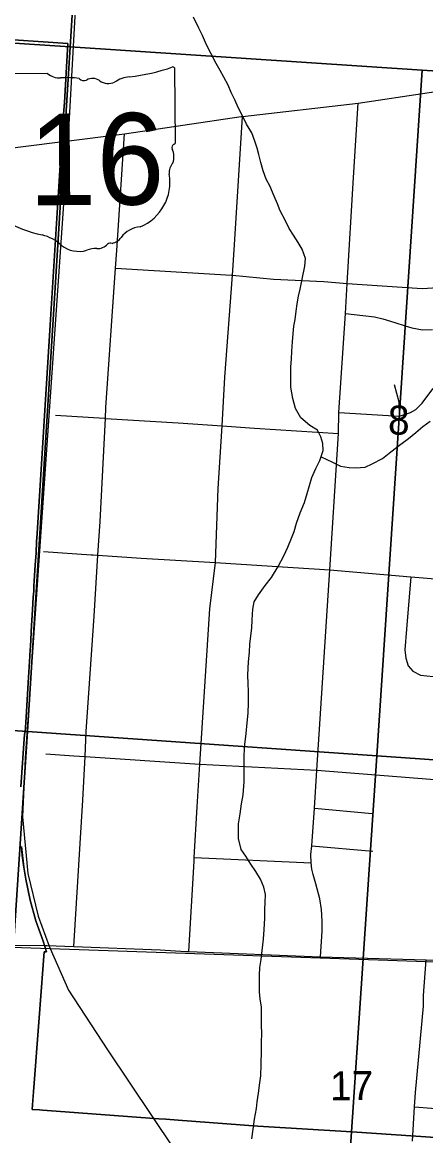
# Model space of a CAD drawing. Extents: x 114843 to 284848, y 317643 to 566895.
# Drawn here: x 232679 to 235750, y 383421 to 391884 of the extents above; entities that cross this region are included whole.
import ezdxf

# ---------------------------------------------------------------- set-up
doc = ezdxf.new("R2010")
doc.units = 0
for name, color, linetype in [('GM_X_City_Street', 7, 'Continuous'), ('GM_X_Corporation', 7, 'Continuous'), ('GM_X_Minor_River', 7, 'Continuous'), ('GM_X_Rail_Line', 7, 'Continuous'), ('GM_X_Section', 7, 'Continuous'), ('GM_X_Section_Text', 7, 'Continuous'), ('GM_X_State_Location', 7, 'Continuous'), ('GM_X_State_Route', 7, 'Continuous'), ('GM_X_State_Shield', 7, 'Continuous'), ('GM_X_US_Route', 7, 'Continuous')]:
    doc.layers.add(name, color=color, linetype=linetype)

msp = doc.modelspace()

# ---------------------------------------------------------------- linework, layer by layer
at = {"layer": 'GM_X_City_Street'}
for p, q in [((232842.4, 387860.7), (233203, 387836.4)), ((234902.8, 385909.6), (235342.3, 385870.5)), ((234883.9, 385625.6), (235346.1, 385583.8)), ((233988.5, 385536.9), (234877.8, 385494.1))]:
    msp.add_line(p, q, dxfattribs=at)
for points in [[(234948.8, 384780.3), (234961.3, 384975.8), (234962.1, 385051.4), (234955.9, 385139.4), (234942.7, 385221.8), (234912.5, 385336.3), (234892.5, 385406.1), (234882.4, 385446.6), (234877.8, 385494.1), (234876, 385558.4), (234883.9, 385625.6), (234902.8, 385909.6), (234921.7, 386199.3), (235021.1, 387721.2), (235085, 388758.4), (235089.4, 388917.9), (235138.5, 389670.6), (235150.9, 389898.7), (235201, 390703.2), (235236.1, 391268.5)], [(233947.1, 384821), (233986.9, 385508.7), (233988.5, 385536.9), (234010.8, 385921.4), (234031.7, 386246.4), (234107.5, 387424.5), (234150.1, 387778.2), (234171.5, 388339), (234199.8, 388815.3), (234221.9, 389185.7), (234278.9, 389961.8), (234295.8, 390192.2), (234354.8, 391167.7)], [(233071.5, 384858.2), (233141.4, 385970.3), (233157.6, 386303.6), (233166.8, 386492.8), (233225.9, 387369.4), (233255.3, 387832.8), (233271.6, 388089.9), (233312.2, 388873.3), (233316.4, 388954.8), (233389.3, 390015.6), (233398.4, 390149.5), (233458.6, 391036.9)], [(235089.4, 388917.9), (235551.2, 388890.4), (235633.5, 388917.6), (235675.2, 388941.7), (235722.4, 388989.6), (235804.2, 389097.9), (235847.2, 389144.3), (235958.3, 389256.3), (236045.4, 389304.6), (236170.3, 389341.9), (236354.8, 389362), (236567.7, 389399.5), (236687, 389457), (236868.6, 389617.4), (236920.5, 389700.5), (236938.4, 389790.3), (236948.7, 389906.9), (236954.3, 389970.3), (236984.6, 390442.6), (236975.6, 390486.9), (236964, 390505.2), (236940.4, 390523.8), (236898.5, 390532.7), (236739.6, 390546.1)], [(233389.3, 390015.6), (234272.8, 389962.2), (234278.9, 389961.8), (234592.6, 389932.4), (234974.6, 389914.2), (235150.9, 389898.7), (235721.8, 389860.9), (235840.6, 389868.7)], [(235138.5, 389670.6), (235271.5, 389656.2), (235359.7, 389644.3), (235422.7, 389629.4), (235515.3, 389600.6), (235592.3, 389576), (235644.2, 389562.4), (235725.4, 389546.2), (235802.3, 389549.6)], [(235551.2, 388890.4), (235547.6, 388996.7), (235513.1, 389127.9)], [(232933, 388897), (233306.2, 388873.6), (233312.2, 388873.3)], [(233312.2, 388873.3), (233866.2, 388838.7), (234199.8, 388815.3), (234447.6, 388798), (235085, 388758.4)], [(233203, 387836.4), (233218.4, 387835.3), (233255.3, 387832.8), (233583.7, 387810.6), (234150.1, 387778.2), (234580.7, 387750.1), (235021.1, 387721.2), (235637.6, 387668.2), (236010.3, 387639.7)], [(235637.6, 387668.2), (235602.9, 387269.9), (235589.5, 387113.8), (235598.2, 387051.5), (235614.9, 386993), (235652, 386952.1), (235709.4, 386920.8), (235855.1, 386905.7), (235885, 386903.6), (236156.8, 386885.1), (236782.2, 386841.5), (237147.9, 386819.5), (237230.1, 386827.8), (237272.5, 386844.9), (237307.2, 386874.2), (237334.1, 386915.7), (237350, 387001.5), (237355.6, 387085.7), (237364.7, 387219.7)], [(232858.9, 386323.1), (233071.8, 386309.2), (233157.6, 386303.6), (234031.7, 386246.4), (234921.7, 386199.3), (235785, 386131.9), (235834.5, 386128.6), (236221.7, 386098), (236257.4, 386081.2)], [(235648.3, 383380.4), (235665.3, 383640.8), (235672.4, 383750.8), (235732.7, 384406.9), (235732.9, 384486.6), (235754.1, 384758.9)], [(235665.3, 383640.8), (236051.5, 383610.2), (236144.1, 383600.5), (236171.3, 383597.7), (236221.2, 383592.6), (236280.3, 383549.2), (236325.3, 383516), (236386.7, 383470.7), (236438.3, 383453.5), (236504.1, 383442.1), (237045.5, 383400.3)]]:
    msp.add_lwpolyline(points, dxfattribs=at)
at = {"layer": 'GM_X_Corporation'}
for points in [[(232668.8, 386072.1), (232697.4, 386474.4), (232702, 386492.1), (232706.2, 386561.9), (232711.2, 386645.5), (232716.7, 386735.3), (232721.8, 386820.3), (232726.9, 386905.1), (232729.3, 386945.1), (232731.8, 386985.4), (232734.2, 387025.4), (232736.7, 387065.9), (232737.6, 387082.1), (232739.1, 387106.4), (232741.5, 387146.2), (232743.9, 387185.7), (232748, 387253.8), (232753.1, 387338.3), (232757.9, 387418.1), (232763.8, 387515), (232766.5, 387559.2), (232768.8, 387597.7), (232771.3, 387638.5), (232773.6, 387677.5), (232776.1, 387718.3), (232778.5, 387758.5), (232784.2, 387852.5), (232789.1, 387934.2), (232793.1, 387999.2), (232892, 389583.4), (232957.8, 390636.9), (232974.5, 390922.8), (232981.4, 391006.5), (232991.7, 391155.7), (232999.9, 391274), (233026.4, 391722.7), (232421.9, 391761.9)], [(232421.9, 391761.9), (233026.4, 391722.7), (232999.9, 391274), (232991.7, 391155.7), (232981.4, 391006.5), (232974.5, 390922.8), (232957.8, 390636.9), (232892, 389583.4), (232793.1, 387999.2), (232789.1, 387934.2), (232784.2, 387852.5), (232778.5, 387758.5), (232776.1, 387718.3), (232773.6, 387677.5), (232771.3, 387638.5), (232768.8, 387597.7), (232766.5, 387559.2), (232763.8, 387515), (232757.9, 387418.1), (232753.1, 387338.3), (232748, 387253.8), (232743.9, 387185.7), (232741.5, 387146.2), (232739.1, 387106.4), (232737.6, 387082.1), (232736.7, 387065.9), (232734.2, 387025.4), (232731.8, 386985.4), (232729.3, 386945.1), (232726.9, 386905.1), (232721.8, 386820.3), (232716.7, 386735.3), (232711.2, 386645.5), (232706.2, 386561.9), (232702, 386492.1), (232697.4, 386474.4), (232668.8, 386072.1)], [(240095.3, 383120.1), (235188.6, 383450.4), (234471.8, 383492.8), (233865.2, 383539.4), (233773, 383546.5), (233719.8, 383550.5), (233649.2, 383555.6), (232937.6, 383607.8), (232834.2, 383615.4), (232812, 383617.1), (232754.2, 383621.3), (232773, 383852.5), (232827.7, 384582.5), (232830.4, 384618), (232845.5, 384819.5), (232864.7, 384818.9), (232839.3, 384899.8), (232784, 385053.6), (232739.4, 385210.9), (232705.9, 385370.9), (232691.5, 385461.2), (232679.9, 385551.9), (232673.5, 385618.5)], [(232673.5, 385618.5), (232691.5, 385461.2), (232705.9, 385370.9), (232739.4, 385210.9), (232784, 385053.6), (232839.3, 384899.8), (232864.7, 384818.9), (232845.5, 384819.5), (232830.4, 384618), (232827.7, 384582.5), (232773, 383852.5), (232759.9, 383690.9), (232754.2, 383621.3), (232812, 383617.1), (232834.2, 383615.4), (232937.6, 383607.8), (233649.2, 383555.6), (233719.8, 383550.5), (233773, 383546.5), (233865.2, 383539.4), (234471.8, 383492.8), (235188.6, 383450.4), (240095.3, 383120.1)]]:
    msp.add_lwpolyline(points, dxfattribs=at)
at = {"layer": 'GM_X_Minor_River'}
for points in [[(234407.5, 387095.2), (234411.6, 387157.3), (234419.7, 387219.4), (234425.9, 387277.5), (234430, 387341.6), (234434.2, 387423.7), (234444.3, 387477.8), (234478.4, 387531.9), (234528.6, 387602), (234576.7, 387664.1), (234626.8, 387746.2), (234669, 387828.3), (234699.2, 387894.4), (234727.3, 387962.5), (234749.4, 388014.5), (234767.5, 388076.6), (234793.7, 388154.8), (234827.9, 388234.9), (234848, 388303), (234866.1, 388363.1), (234882.3, 388423.2), (234914.4, 388493.3), (234944.6, 388553.3), (234968.7, 388629.4), (234966.8, 388681.5), (234951, 388733.6), (234925.1, 388783.8), (234867.2, 388817.9), (234799.3, 388878), (234759.5, 388948.2), (234739.7, 389024.4), (234723.9, 389110.5), (234724.3, 389264.8), (234728.4, 389322.9), (234730.5, 389385), (234736.7, 389455.1), (234740.8, 389519.2), (234746.9, 389573.3), (234755, 389623.4), (234763.2, 389687.5), (234771.3, 389743.6), (234781.4, 389801.7), (234793.6, 389855.8), (234809.7, 389931.9), (234829.9, 390030.1), (234836.1, 390088.2), (234808.3, 390160.3), (234778.4, 390210.4), (234742.5, 390266.6), (234710.6, 390316.7), (234680.8, 390378.8), (234643, 390451), (234621.1, 390503.1), (234597.2, 390563.2), (234563.4, 390641.4), (234535.6, 390691.5), (234513.7, 390755.6), (234495.9, 390817.8), (234480, 390877.9), (234466.1, 390928), (234448.2, 390980.1), (234426.4, 391044.2), (234386.6, 391110.4), (234350.8, 391182.5), (234322.9, 391236.7), (234297, 391294.8), (234269.2, 391350.9), (234247.3, 391405), (234213.4, 391467.2), (234185.6, 391517.3), (234155.7, 391569.4), (234117.9, 391643.6), (234082.1, 391711.7), (234050.2, 391783.9), (234022.4, 391838), (233982.6, 391922.2)], [(234953.6, 388582), (235040.5, 388539.2), (235102.4, 388509.1), (235166.3, 388499), (235218.3, 388497), (235288.3, 388502.9), (235342.3, 388526.9), (235420.4, 388568.9), (235484.5, 388619), (235560.6, 388677), (235618.7, 388721), (235674.7, 388765.1), (235728.8, 388811.1), (235782.9, 388853.1)], [(234427, 383398.2), (234437.2, 383470.4), (234447.4, 383546.5), (234461.6, 383628.7), (234467.7, 383678.8), (234477.8, 383744.9), (234488, 383823), (234494.1, 383877.1), (234496.3, 383963.3), (234500.5, 384067.5), (234500.7, 384135.6), (234502.8, 384195.7), (234501, 384263.8), (234501.2, 384338), (234499.3, 384402.1), (234489.4, 384460.2), (234483.6, 384514.3), (234483.9, 384642.6), (234488, 384698.7), (234498.1, 384760.8), (234506.3, 384828.9), (234514.5, 384915.1), (234520.6, 384989.2), (234524.8, 385075.4), (234525, 385139.5), (234529.1, 385193.6), (234529.2, 385253.7), (234517.4, 385309.8), (234491.5, 385371.9), (234457.7, 385430.1), (234417.8, 385486.2), (234379.9, 385546.4), (234346.1, 385596.5), (234324.3, 385680.7), (234324.5, 385792.9), (234336.7, 385867), (234348.9, 385943.1), (234361, 386013.2), (234367.2, 386111.4), (234367.4, 386185.5), (234367.6, 386257.7), (234367.7, 386313.8), (234373.9, 386393.9), (234384.1, 386478.1), (234392.2, 386558.2), (234398.4, 386632.3), (234400.6, 386712.5), (234400.8, 386800.6), (234398.9, 386854.7), (234397.1, 386924.9), (234401.3, 387023), (234407.5, 387095.2)]]:
    msp.add_lwpolyline(points, dxfattribs=at)
at = {"layer": 'GM_X_Rail_Line'}
for points in [[(232566.6, 393416.8), (232818.6, 393040.7), (232972.6, 392648.7), (233083.2, 391976.8), (233029.7, 391016.5), (232701.2, 386290.1), (232681.8, 385844), (232722.7, 385413.5), (232800.6, 385089), (232883.7, 384862.8), (232892, 384843.7), (233030.4, 384527.1), (233327.5, 384074.9), (234002.7, 383069.5), (236524.9, 379378), (237858.6, 377463.2), (238106.2, 377213.8), (238353.3, 377033.8), (238519.6, 376949.5), (238680.4, 376881.2), (239124.8, 376785.6)], [(223990.6, 385162.6), (226797.6, 385034.4), (229257.4, 384969.4), (231646.4, 384886.2), (232892, 384843.7)], [(232892, 384843.7), (237074.9, 384701), (241131.6, 384553), (246968.2, 384346.9), (248348.6, 384299.5), (249786.5, 384301.5), (254141.3, 384374.7), (261362.9, 384568.7), (267424.2, 384761.3)]]:
    msp.add_lwpolyline(points, dxfattribs=at)
at = {"layer": 'GM_X_Section'}
for points in [[(227860.8, 394718), (230015.4, 394595.2), (233214.3, 394407), (233042.9, 391696.1), (230373.6, 391872.5), (227697.3, 392049.2)], [(233214.3, 394407), (238585.8, 394094), (238396.5, 391345.1), (235723.4, 391520.4), (233042.9, 391696.1)], [(233042.9, 391696.1), (232719.4, 386494.6), (230056.3, 386670.9), (230373.6, 391872.5)], [(235723.4, 391520.4), (235378, 386308.8), (232719.4, 386494.6), (233042.9, 391696.1)], [(238396.5, 391345.1), (238029.1, 386123.4), (235378, 386308.8), (235723.4, 391520.4)], [(232719.4, 386494.6), (232374.1, 381251), (229716, 381433.4), (230056.3, 386670.9)], [(232719.4, 386494.6), (235378, 386308.8), (235024.7, 381081.2), (232374.1, 381251)], [(235378, 386308.8), (238029.1, 386123.4), (237667.7, 380911.8), (235024.7, 381081.2)]]:
    msp.add_lwpolyline(points, close=True, dxfattribs=at)
at = {"layer": 'GM_X_State_Route'}
for points in [[(232993.9, 390978.4), (233458.6, 391036.9), (234346.3, 391166.6), (234354.8, 391167.7), (235236.1, 391268.5), (235775.3, 391349.3), (236330.8, 391429.2), (237036.4, 391526.9), (237763, 391622.2), (237971.2, 391653.4), (238430.5, 391715.4), (239430.1, 391857.8), (240510.4, 392000.9), (240563.2, 392008.4)], [(227597.6, 390183.1), (227941.2, 390234.7), (228279.9, 390279.7), (228553.9, 390362.1), (228597.4, 390368.6), (229319.7, 390475.6), (229653.2, 390525), (229890.9, 390560.3), (229964.1, 390571.3), (230296.7, 390621.5), (230710.5, 390675.8), (231040.8, 390719.1), (231426.9, 390769.7), (231794.9, 390821.8), (232189.8, 390877.6), (232525.8, 390919.7), (232947.4, 390972.5), (232993.9, 390978.4)]]:
    msp.add_lwpolyline(points, dxfattribs=at)
at = {"layer": 'GM_X_State_Shield'}
for p, q in [((232870.6, 391493.3), (232462.9, 391490.3)), ((233845.2, 390973.7), (233841.2, 391526.5)), ((233845.1, 390973.9), (233845.2, 390973.7))]:
    msp.add_line(p, q, dxfattribs=at)
for centre, radius, start, end in [((232966.9, 391616.7), 156.4, 232.03389, 271.52627), ((233536.2, 391175.4), 297, 97.76058, 121.18325), ((233335.1, 392937.3), 1476.5, 276.25887, 289.32086), ((233825.8, 391528.7), 15.5, 352.2765, 98.15241), ((233023.9, 390901.1), 561.6, 80.90108, 95.40266), ((233147.2, 391484.8), 45.1, 220.20645, 297.51676), ((233214.3, 391363.2), 93.8, 54.88108, 119.55553), ((233334.2, 391531.6), 112.9, 234.2706, 295.24259), ((233828.7, 390971.5), 16.6, 290.01822, 8.14854), ((233842, 390933.1), 24, 108.35839, 210.75137), ((233689.9, 390862.2), 144, 340.44737, 24.06397), ((233902.4, 390742.8), 104.8, 137.2209, 187.344), ((233434.2, 390669.1), 369.3, 292.72329, 9.40024), ((233059.8, 391308.2), 1066.2, 240.82728, 257.61286), ((233593.8, 390126.9), 202.3, 94.81751, 142.99114), ((232751.8, 389942.8), 333.6, 47.59853, 76.25035), ((233248, 390275.8), 112.8, 269.1914, 315.96366), ((233350.8, 390174.2), 31.8, 66.16612, 133.06281), ((233336.2, 390319.3), 119.3, 283.28758, 323.6915), ((233109.7, 390353.9), 211.7, 231.11475, 286.70621), ((233234.6, 389989.5), 173.9, 86.1095, 111.62433)]:
    msp.add_arc(centre, radius, start, end, dxfattribs=at)
at = {"layer": 'GM_X_US_Route'}
for points in [[(232617.4, 384870.6), (232850, 384866.7), (232870.1, 384865.9)], [(232870.1, 384865.9), (233071.5, 384858.2), (233729.1, 384833.1), (233925.4, 384821.9), (233947.1, 384821), (234948.8, 384780.3), (235754.1, 384758.9), (236198.2, 384737.2), (237262.4, 384709.3), (237280.3, 384708.5), (237940.1, 384682), (238237.1, 384672.9), (238521.7, 384662.4), (238818.7, 384655.7), (239094.9, 384646.6), (239425.6, 384630.8), (239561.8, 384626.4), (240084.8, 384607.7), (240626.4, 384589.2)]]:
    msp.add_lwpolyline(points, dxfattribs=at)

# ---------------------------------------------------------------- texts
at = {"layer": 'GM_X_Section_Text'}
for s, height, rotation, p in [('8', 221, 0.41444, (235463.1, 388748.8)), ('17', 221.01, 0.41438, (235022.2, 383690.1))]:
    msp.add_text(s, height=height, rotation=rotation, dxfattribs=at).set_placement(p)
at = {"layer": 'GM_X_State_Location'}
for s, p in [('r', (233134.1, 390878.4)), ('s', (233134.1, 390878.4)), ('16', (232882.8, 390803.8))]:
    msp.add_text(s, height=1, rotation=0.41439, dxfattribs=at).set_placement(p)
at = {"layer": 'GM_X_State_Shield'}
msp.add_text('16', height=696.14, rotation=0.41438, dxfattribs=at).set_placement((232728.5, 390491.9))

doc.saveas('drawing.dxf')
